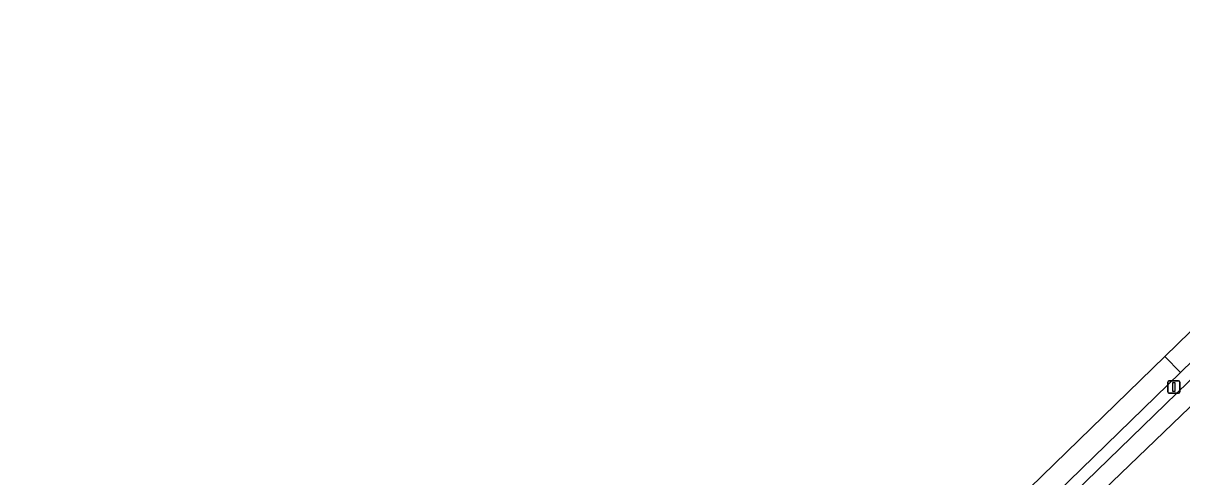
# Model space of a CAD drawing. Extents: x 156412 to 157779, y 382335 to 383768.
# Drawn here: x 156412.2 to 156506.5, y 383406.3 to 383443.2 of the extents above; entities that cross this region are included whole.
import ezdxf

# ---------------------------------------------------------------- set-up
doc = ezdxf.new("R2010")
doc.units = 0
for name, color, linetype in [('IMGEO_Fietspad_gesloten', 7, 'Continuous'), ('IMGEO_Groenvoorziening', 7, 'Continuous'), ('IMGEO_Lichtmast', 7, 'Continuous'), ('IMGEO_Voetpad_onverhard', 7, 'Continuous')]:
    doc.layers.add(name, color=color, linetype=linetype)

msp = doc.modelspace()

# ---------------------------------------------------------------- linework, layer by layer
at = {"layer": 'IMGEO_Fietspad_gesloten'}
msp.add_lwpolyline([(156505.069, 383416.138), (156506.343, 383414.827), (156527.538, 383435.428), (156533.937, 383441.8), (156532.929, 383443.225)], close=True, dxfattribs=at)
msp.add_lwpolyline([(156413.66, 383324.737), (156414.588, 383325.64), (156414.95, 383325.992), (156458.209, 383368.04), (156460.997, 383370.75), (156506.343, 383414.827), (156505.069, 383416.138), (156412.178, 383325.823), (156413.66, 383324.737)], dxfattribs=at)
at = {"layer": 'IMGEO_Groenvoorziening'}
msp.add_lwpolyline([(156545.196, 383426.149), (156544.888, 383426.662), (156544.675, 383427.017), (156544.546, 383427.234), (156543.962, 383428.06), (156533.937, 383441.8), (156527.538, 383435.428), (156506.343, 383414.827), (156460.997, 383370.75), (156462.099, 383370.77), (156462.56, 383370.955), (156528.263, 383434.685), (156530.986, 383417.592), (156538.914, 383410.045), (156541.093, 383410.126), (156543.848, 383410.337), (156546.592, 383410.666), (156549.319, 383411.115), (156552.024, 383411.681), (156551.358, 383414.483)], dxfattribs=at)
msp.add_lwpolyline([(156520.556, 383392.652), (156510.612, 383402.029), (156516.755, 383408.629), (156514.449, 383410.721), (156519.64, 383416.356), (156521.973, 383414.237), (156527.85, 383420.552), (156529.257, 383419.224), (156527.317, 383431.407), (156479.872, 383385.863), (156464.134, 383370.601), (156488.375, 383376.21), (156487.802, 383379.075), (156496.633, 383380.536), (156514.216, 383385.011), (156515.794, 383385.061)], close=True, dxfattribs=at)
at = {"layer": 'IMGEO_Lichtmast'}
for p, q in [((156505.412, 383414.151), (156506.202, 383414.151)), ((156506.202, 383414.151), (156505.412, 383414.151)), ((156505.312, 383413.251), (156505.312, 383414.051)), ((156505.312, 383414.051), (156505.312, 383413.251)), ((156506.202, 383413.151), (156505.412, 383413.151)), ((156505.412, 383413.151), (156506.202, 383413.151)), ((156506.302, 383414.051), (156506.302, 383413.251)), ((156506.302, 383413.251), (156506.302, 383414.051))]:
    msp.add_line(p, q, dxfattribs=at)
msp.add_lwpolyline([(156505.732, 383414.026), (156505.882, 383414.026), (156505.882, 383413.276), (156505.732, 383413.276), (156505.732, 383414.026)], dxfattribs=at)
for centre, start, end in [((156505.412, 383414.051), 90, 180), ((156505.412, 383414.051), 90, 180), ((156506.202, 383414.051), 0, 90), ((156506.202, 383414.051), 360, 90), ((156505.412, 383413.251), 180, 270), ((156505.412, 383413.251), 180, 270), ((156506.202, 383413.251), 270, 0), ((156506.202, 383413.251), 270, 0)]:
    msp.add_arc(centre, 0.1, start, end, dxfattribs=at)
at = {"layer": 'IMGEO_Voetpad_onverhard'}
msp.add_lwpolyline([(156479.872, 383385.863), (156527.317, 383431.407), (156529.257, 383419.224), (156530.986, 383417.592), (156528.263, 383434.685), (156462.56, 383370.955)], dxfattribs=at)

doc.saveas('drawing.dxf')
